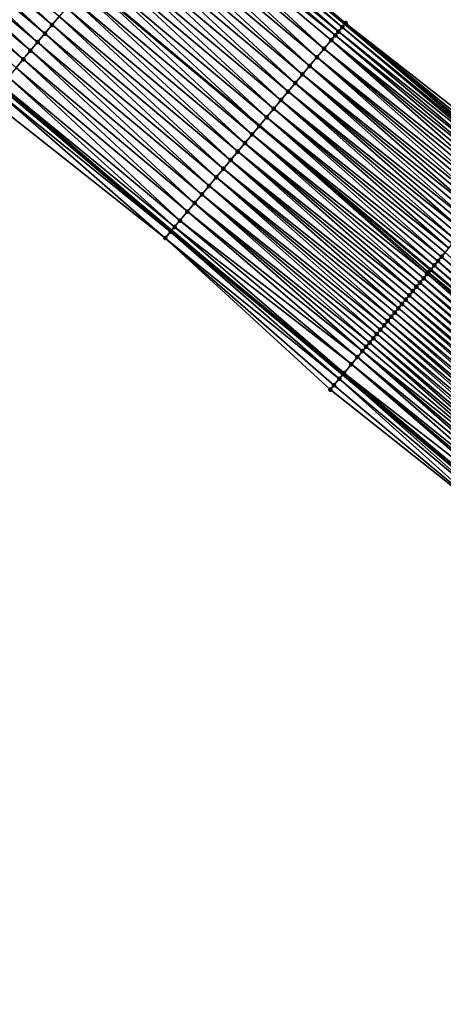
# Model space of a CAD drawing. Header units: feet. Extents: x 2007189 to 2022806, y 818621 to 837694.
# Tile 415 of 656: x 2017257 to 2017295, y 818621 to 818709. Entities that reach past the tile are written whole.
import ezdxf

# ---------------------------------------------------------------- set-up
doc = ezdxf.new("R2010")
doc.units = ezdxf.units.FT
doc.header["$MEASUREMENT"] = 0
for name, color, linetype, lineweight in [('EP_Travel Lane', 172, 'Continuous', 53), ('Road Shots', 141, 'Continuous', 100), ('Road X-Section', 40, 'Continuous', 13), ('STRIPING', 60, 'Continuous', 53)]:
    doc.layers.add(name, color=color, linetype=linetype, lineweight=lineweight)
doc.layers.add('I-77-MM17-21_SB-Surface-Border', color=7, linetype='Continuous')
doc.layers.add('I-77-MM17-21_SB-Surface-TIN', color=7, linetype='Continuous')

msp = doc.modelspace()

# ---------------------------------------------------------------- linework, layer by layer
at = {"layer": 'EP_Travel Lane'}
for points in [[(2017071.0103465, 818888.3726488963, 278.9807868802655), (2017086.348633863, 818875.5380185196, 279.1001611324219), (2017101.687014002, 818862.7033105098, 279.1695159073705), (2017117.025386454, 818849.868608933, 279.242949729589), (2017132.363798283, 818837.0338744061, 279.2951834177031), (2017147.702261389, 818824.1990969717, 279.319731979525), (2017163.040738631, 818811.3643077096, 279.3366750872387), (2017178.379234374, 818798.5295029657, 279.3436157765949), (2017193.717850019, 818785.6945978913, 279.2859228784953), (2017209.069217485, 818772.8489755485, 279.2740053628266), (2017224.407591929, 818760.014025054, 279.2363006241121), (2017239.746218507, 818747.178863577, 279.2727614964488), (2017255.08455113, 818734.3439480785, 279.222759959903), (2017270.422764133, 818721.509132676, 279.1375823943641), (2017285.76092519, 818708.6743607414, 279.0371348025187), (2017301.099112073, 818695.8395671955, 278.9442828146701), (2017316.437250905, 818683.0048138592, 278.8373000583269), (2017331.775361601, 818670.1700840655, 278.7220561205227), (2017347.113417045, 818657.3354005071, 278.5905601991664), (2017362.467347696, 818644.47066308, 278.4045546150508), (2017368.32299968, 818639.537190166, 278.3972724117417)], [(2017070.938029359, 818857.1195621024, 278.6535262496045), (2017086.277400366, 818844.286020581, 278.7181300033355), (2017101.61676804, 818831.4524818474, 278.7845818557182), (2017116.956138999, 818818.6189403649, 278.849228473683), (2017132.295548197, 818805.7853668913, 278.8932618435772), (2017147.635018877, 818792.9517419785, 278.904111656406), (2017162.974567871, 818780.1180515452, 278.872728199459), (2017178.314059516, 818767.2844090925, 278.8722429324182), (2017193.640782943, 818754.4558058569, 278.9156085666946), (2017208.965912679, 818741.6049340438, 278.8966614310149), (2017224.290997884, 818728.7540995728, 278.8645873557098), (2017239.616065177, 818715.9032801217, 278.8272637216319), (2017254.94092502, 818703.0526346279, 278.728892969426), (2017270.265811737, 818690.2019665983, 278.6384281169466), (2017285.590665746, 818677.3513259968, 278.5383362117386), (2017300.915501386, 818664.5007007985, 278.4328399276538), (2017316.240269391, 818651.6501323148, 278.3074304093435), (2017331.564989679, 818638.7996038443, 278.1679843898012), (2017346.873128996, 818625.9656354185, 278.0020297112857), (2017352.742518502, 818621.0491638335, 277.9247102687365)]]:
    msp.add_polyline3d(points, dxfattribs=at)
at = {"layer": 'I-77-MM17-21_SB-Surface-Border', "color": 3, "linetype": 'Continuous', "lineweight": -3}
for points in [[(2017270.505686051, 818721.608010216, 279.1364210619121), (2017285.829397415, 818708.7560061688, 279.036472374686), (2017301.593187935, 818696.4286782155, 278.9422382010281)], [(2017300.13039931, 818663.5650277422, 278.3719138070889), (2017284.451523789, 818675.993592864, 278.4674069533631), (2017269.7083127, 818689.5374826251, 278.604562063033), (2017253.983434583, 818701.9114045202, 278.6701140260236)]]:
    msp.add_polyline3d(points, dxfattribs=at)
at = {"layer": 'I-77-MM17-21_SB-Surface-TIN', "color": 128, "linetype": 'Continuous', "lineweight": -3}
for points in [[(2017244.25669904, 818721.4354853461, 278.9604292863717), (2017259.580434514, 818708.583461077, 278.8675842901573), (2017244.899363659, 818722.2016329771, 278.977057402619)], [(2017244.899363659, 818722.2016329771, 278.977057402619), (2017259.580434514, 818708.583461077, 278.8675842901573), (2017260.223094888, 818709.3496122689, 278.8829622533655)], [(2017243.614033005, 818720.6693389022, 278.9433845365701), (2017258.937769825, 818707.8173135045, 278.850936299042), (2017244.25669904, 818721.4354853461, 278.9604292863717)], [(2017244.25669904, 818721.4354853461, 278.9604292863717), (2017258.937769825, 818707.8173135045, 278.850936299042), (2017259.580434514, 818708.583461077, 278.8675842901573)], [(2017269.657545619, 818720.596772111, 279.1339067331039), (2017285.186787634, 818707.9898125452, 279.0359846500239), (2017269.86308446, 818720.8418097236, 279.1383433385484)], [(2017269.86308446, 818720.8418097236, 279.1383433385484), (2017285.186787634, 818707.9898125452, 279.0359846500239), (2017270.161069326, 818721.1970832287, 279.1412474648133)], [(2017270.161069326, 818721.1970832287, 279.1412474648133), (2017285.529571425, 818708.3984973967, 279.0393730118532), (2017270.422764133, 818721.509132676, 279.1375823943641)], [(2017270.161069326, 818721.1970832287, 279.1412474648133), (2017285.186787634, 818707.9898125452, 279.0359846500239), (2017285.529571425, 818708.3984973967, 279.0393730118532)], [(2017270.505686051, 818721.608010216, 279.1364210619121), (2017270.422764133, 818721.509132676, 279.1375823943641), (2017285.76092519, 818708.6743607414, 279.0371348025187)], [(2017285.529571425, 818708.3984973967, 279.0393730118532), (2017285.76092519, 818708.6743607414, 279.0371348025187), (2017270.422764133, 818721.509132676, 279.1375823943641)], [(2017270.505686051, 818721.608010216, 279.1364210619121), (2017285.76092519, 818708.6743607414, 279.0371348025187), (2017285.829397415, 818708.7560061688, 279.036472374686)], [(2017242.971372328, 818719.9031879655, 278.927916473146), (2017258.295098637, 818707.0511713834, 278.8323753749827), (2017243.614033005, 818720.6693389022, 278.9433845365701)], [(2017243.614033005, 818720.6693389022, 278.9433845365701), (2017258.295098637, 818707.0511713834, 278.8323753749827), (2017258.937769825, 818707.8173135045, 278.850936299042)], [(2017268.577741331, 818719.3095261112, 279.1010004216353), (2017283.901448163, 818706.4575258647, 278.9997191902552), (2017269.220417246, 818720.0756642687, 279.1209522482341)], [(2017269.220417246, 818720.0756642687, 279.1209522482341), (2017284.908352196, 818707.6578685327, 279.0301385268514), (2017269.657545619, 818720.596772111, 279.1339067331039)], [(2017269.220417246, 818720.0756642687, 279.1209522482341), (2017284.544125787, 818707.223662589, 279.0201734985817), (2017284.908352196, 818707.6578685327, 279.0301385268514)], [(2017269.220417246, 818720.0756642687, 279.1209522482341), (2017283.901448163, 818706.4575258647, 278.9997191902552), (2017284.544125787, 818707.223662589, 279.0201734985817)], [(2017269.657545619, 818720.596772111, 279.1339067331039), (2017284.908352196, 818707.6578685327, 279.0301385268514), (2017285.186787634, 818707.9898125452, 279.0359846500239)], [(2017241.686043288, 818718.3708925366, 278.8947187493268), (2017257.009764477, 818705.518880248, 278.7976723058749), (2017242.328709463, 818719.1370388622, 278.9118049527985)], [(2017242.328709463, 818719.1370388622, 278.9118049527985), (2017257.652431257, 818706.2850260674, 278.8149355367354), (2017242.971372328, 818719.9031879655, 278.927916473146)], [(2017242.328709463, 818719.1370388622, 278.9118049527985), (2017257.009764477, 818705.518880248, 278.7976723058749), (2017257.652431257, 818706.2850260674, 278.8149355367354)], [(2017242.971372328, 818719.9031879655, 278.927916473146), (2017257.652431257, 818706.2850260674, 278.8149355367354), (2017258.295098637, 818707.0511713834, 278.8323753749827)], [(2017267.935068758, 818718.5433851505, 279.082032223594), (2017283.258770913, 818705.691388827, 278.9793747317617), (2017268.577741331, 818719.3095261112, 279.1010004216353)], [(2017268.577741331, 818719.3095261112, 279.1010004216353), (2017283.258770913, 818705.691388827, 278.9793747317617), (2017283.901448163, 818706.4575258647, 278.9997191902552)], [(2017241.686043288, 818718.3708925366, 278.8947187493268), (2017256.367095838, 818704.7527359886, 278.779861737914), (2017257.009764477, 818705.518880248, 278.7976723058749)], [(2017267.292401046, 818717.7772401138, 279.0644944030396), (2017282.616096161, 818704.9252496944, 278.9597655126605), (2017267.935068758, 818718.5433851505, 279.082032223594)], [(2017267.935068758, 818718.5433851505, 279.082032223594), (2017282.616096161, 818704.9252496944, 278.9597655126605), (2017283.258770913, 818705.691388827, 278.9793747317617)], [(2017266.649736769, 818717.0110921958, 279.0479676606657), (2017281.973423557, 818704.1591087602, 278.9407884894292), (2017267.292401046, 818717.7772401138, 279.0644944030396)], [(2017267.292401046, 818717.7772401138, 279.0644944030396), (2017281.973423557, 818704.1591087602, 278.9407884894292), (2017282.616096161, 818704.9252496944, 278.9597655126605)], [(2017266.007070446, 818716.2449459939, 279.030838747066), (2017281.330757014, 818703.3929627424, 278.9235953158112), (2017266.649736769, 818717.0110921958, 279.0479676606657)], [(2017266.649736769, 818717.0110921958, 279.0479676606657), (2017281.330757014, 818703.3929627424, 278.9235953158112), (2017281.973423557, 818704.1591087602, 278.9407884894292)], [(2017265.364402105, 818715.4788014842, 279.0131159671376), (2017280.688093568, 818702.6268141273, 278.9073135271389), (2017266.007070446, 818716.2449459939, 279.030838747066)], [(2017266.007070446, 818716.2449459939, 279.030838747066), (2017280.688093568, 818702.6268141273, 278.9073135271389), (2017281.330757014, 818703.3929627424, 278.9235953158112)], [(2017264.079068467, 818713.9465099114, 278.9785663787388), (2017279.402765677, 818701.0945177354, 278.8744559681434), (2017264.721737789, 818714.7126535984, 278.9965778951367)], [(2017264.721737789, 818714.7126535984, 278.9965778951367), (2017280.045431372, 818701.8606644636, 278.8913997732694), (2017265.364402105, 818715.4788014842, 279.0131159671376)], [(2017264.721737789, 818714.7126535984, 278.9965778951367), (2017279.402765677, 818701.0945177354, 278.8744559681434), (2017280.045431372, 818701.8606644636, 278.8913997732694)], [(2017265.364402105, 818715.4788014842, 279.0131159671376), (2017280.045431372, 818701.8606644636, 278.8913997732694), (2017280.688093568, 818702.6268141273, 278.9073135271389)], [(2017263.436391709, 818713.1803724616, 278.958366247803), (2017278.760090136, 818700.3283792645, 278.8546145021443), (2017264.079068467, 818713.9465099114, 278.9785663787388)], [(2017264.079068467, 818713.9465099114, 278.9785663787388), (2017278.760090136, 818700.3283792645, 278.8546145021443), (2017279.402765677, 818701.0945177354, 278.8744559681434)], [(2017263.436391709, 818713.1803724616, 278.958366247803), (2017262.793720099, 818712.4142304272, 278.9397199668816), (2017278.117412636, 818699.5622421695, 278.8342352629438)], [(2017263.436391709, 818713.1803724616, 278.958366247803), (2017278.117412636, 818699.5622421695, 278.8342352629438), (2017278.760090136, 818700.3283792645, 278.8546145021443)], [(2017262.151063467, 818711.6480763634, 278.9254047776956), (2017277.474757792, 818698.7960866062, 278.8204466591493), (2017262.793720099, 818712.4142304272, 278.9397199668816)], [(2017277.474757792, 818698.7960866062, 278.8204466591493), (2017278.117412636, 818699.5622421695, 278.8342352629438), (2017262.793720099, 818712.4142304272, 278.9397199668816)], [(2017261.508414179, 818710.8819158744, 278.9132892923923), (2017276.832109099, 818698.029925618, 278.8085067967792), (2017262.151063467, 818711.6480763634, 278.9254047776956)], [(2017262.151063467, 818711.6480763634, 278.9254047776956), (2017276.832109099, 818698.029925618, 278.8085067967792), (2017277.474757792, 818698.7960866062, 278.8204466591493)], [(2017260.865758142, 818710.1157610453, 278.8991877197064), (2017276.189449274, 818697.2637739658, 278.793290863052), (2017261.508414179, 818710.8819158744, 278.9132892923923)], [(2017261.508414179, 818710.8819158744, 278.9132892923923), (2017276.189449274, 818697.2637739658, 278.793290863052), (2017276.832109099, 818698.029925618, 278.8085067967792)], [(2017260.223094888, 818709.3496122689, 278.8829622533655), (2017275.546787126, 818696.4976242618, 278.777391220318), (2017260.865758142, 818710.1157610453, 278.8991877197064)], [(2017260.865758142, 818710.1157610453, 278.8991877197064), (2017275.546787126, 818696.4976242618, 278.777391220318), (2017276.189449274, 818697.2637739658, 278.793290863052)], [(2017258.937769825, 818707.8173135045, 278.850936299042), (2017274.261459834, 818694.9653273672, 278.7447099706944), (2017259.580434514, 818708.583461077, 278.8675842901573)], [(2017259.580434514, 818708.583461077, 278.8675842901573), (2017274.904124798, 818695.7314747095, 278.7614383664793), (2017260.223094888, 818709.3496122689, 278.8829622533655)], [(2017259.580434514, 818708.583461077, 278.8675842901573), (2017274.261459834, 818694.9653273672, 278.7447099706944), (2017274.904124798, 818695.7314747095, 278.7614383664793)], [(2017260.223094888, 818709.3496122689, 278.8829622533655), (2017274.904124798, 818695.7314747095, 278.7614383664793), (2017275.546787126, 818696.4976242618, 278.777391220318)], [(2017285.529571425, 818708.3984973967, 279.0393730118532), (2017300.99921393, 818695.7204643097, 278.9431604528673), (2017285.76092519, 818708.6743607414, 279.0371348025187)], [(2017285.829397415, 818708.7560061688, 279.036472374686), (2017285.76092519, 818708.6743607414, 279.0371348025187), (2017301.099112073, 818695.8395671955, 278.9442828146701)], [(2017300.99921393, 818695.7204643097, 278.9431604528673), (2017301.099112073, 818695.8395671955, 278.9442828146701), (2017285.76092519, 818708.6743607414, 279.0371348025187)], [(2017285.829397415, 818708.7560061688, 279.036472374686), (2017301.099112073, 818695.8395671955, 278.9442828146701), (2017301.300226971, 818696.0793450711, 278.9465423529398)], [(2017285.829397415, 818708.7560061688, 279.036472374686), (2017301.300226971, 818696.0793450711, 278.9465423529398), (2017301.593187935, 818696.4286782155, 278.9422382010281)], [(2017258.295098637, 818707.0511713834, 278.8323753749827), (2017273.618793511, 818694.1991811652, 278.7275814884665), (2017258.937769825, 818707.8173135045, 278.850936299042)], [(2017258.937769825, 818707.8173135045, 278.850936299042), (2017273.618793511, 818694.1991811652, 278.7275814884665), (2017274.261459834, 818694.9653273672, 278.7447099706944)], [(2017284.544125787, 818707.223662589, 279.0201734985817), (2017300.189165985, 818694.7547352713, 278.9275179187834), (2017284.908352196, 818707.6578685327, 279.0301385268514)], [(2017284.908352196, 818707.6578685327, 279.0301385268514), (2017300.510499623, 818695.1378079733, 278.9362221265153), (2017285.186787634, 818707.9898125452, 279.0359846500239)], [(2017284.908352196, 818707.6578685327, 279.0301385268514), (2017300.189165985, 818694.7547352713, 278.9275179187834), (2017300.510499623, 818695.1378079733, 278.9362221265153)], [(2017285.186787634, 818707.9898125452, 279.0359846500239), (2017300.831823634, 818695.5208887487, 278.9420931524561), (2017285.529571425, 818708.3984973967, 279.0393730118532)], [(2017285.186787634, 818707.9898125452, 279.0359846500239), (2017300.510499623, 818695.1378079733, 278.9362221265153), (2017300.831823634, 818695.5208887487, 278.9420931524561)], [(2017285.529571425, 818708.3984973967, 279.0393730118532), (2017300.831823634, 818695.5208887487, 278.9420931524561), (2017300.99921393, 818695.7204643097, 278.9431604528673)], [(2017257.652431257, 818706.2850260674, 278.8149355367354), (2017272.97612748, 818693.4330347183, 278.7105388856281), (2017258.295098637, 818707.0511713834, 278.8323753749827)], [(2017258.295098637, 818707.0511713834, 278.8323753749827), (2017272.97612748, 818693.4330347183, 278.7105388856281), (2017273.618793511, 818694.1991811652, 278.7275814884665)], [(2017283.901448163, 818706.4575258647, 278.9997191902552), (2017299.546486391, 818693.9886001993, 278.9064840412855), (2017284.544125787, 818707.223662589, 279.0201734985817)], [(2017284.544125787, 818707.223662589, 279.0201734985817), (2017299.867827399, 818694.3716667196, 278.9173574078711), (2017300.189165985, 818694.7547352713, 278.9275179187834)], [(2017284.544125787, 818707.223662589, 279.0201734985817), (2017299.546486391, 818693.9886001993, 278.9064840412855), (2017299.867827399, 818694.3716667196, 278.9173574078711)], [(2017257.009764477, 818705.518880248, 278.7976723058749), (2017272.333464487, 818692.6668857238, 278.6943902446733), (2017257.652431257, 818706.2850260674, 278.8149355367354)], [(2017257.652431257, 818706.2850260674, 278.8149355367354), (2017272.333464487, 818692.6668857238, 278.6943902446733), (2017272.97612748, 818693.4330347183, 278.7105388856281)], [(2017283.258770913, 818705.691388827, 278.9793747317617), (2017298.903802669, 818693.2224685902, 278.8842350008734), (2017283.901448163, 818706.4575258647, 278.9997191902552)], [(2017283.901448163, 818706.4575258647, 278.9997191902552), (2017299.225144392, 818693.6055345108, 278.8953187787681), (2017299.546486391, 818693.9886001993, 278.9064840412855)], [(2017283.901448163, 818706.4575258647, 278.9997191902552), (2017298.903802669, 818693.2224685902, 278.8842350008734), (2017299.225144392, 818693.6055345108, 278.8953187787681)], [(2017256.367095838, 818704.7527359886, 278.779861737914), (2017271.690798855, 818691.9007389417, 278.6774652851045), (2017257.009764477, 818705.518880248, 278.7976723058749)], [(2017257.009764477, 818705.518880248, 278.7976723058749), (2017271.690798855, 818691.9007389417, 278.6774652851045), (2017272.333464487, 818692.6668857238, 278.6943902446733)], [(2017282.616096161, 818704.9252496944, 278.9597655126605), (2017298.261123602, 818692.4563330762, 278.8633561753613), (2017283.258770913, 818705.691388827, 278.9793747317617)], [(2017283.258770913, 818705.691388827, 278.9793747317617), (2017298.582462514, 818692.8394013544, 278.8736126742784), (2017298.903802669, 818693.2224685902, 278.8842350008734)], [(2017283.258770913, 818705.691388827, 278.9793747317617), (2017298.261123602, 818692.4563330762, 278.8633561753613), (2017298.582462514, 818692.8394013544, 278.8736126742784)], [(2017255.663069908, 818703.9134884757, 278.7541799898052), (2017271.019866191, 818691.100942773, 278.6527177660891), (2017256.367095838, 818704.7527359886, 278.779861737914)], [(2017256.367095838, 818704.7527359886, 278.779861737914), (2017271.019866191, 818691.100942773, 278.6527177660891), (2017271.690798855, 818691.9007389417, 278.6774652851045)], [(2017281.330757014, 818703.3929627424, 278.9235953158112), (2017296.97578147, 818690.9240486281, 278.8263078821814), (2017281.973423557, 818704.1591087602, 278.9407884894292)], [(2017281.973423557, 818704.1591087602, 278.9407884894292), (2017297.618449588, 818691.6901933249, 278.8439643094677), (2017282.616096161, 818704.9252496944, 278.9597655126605)], [(2017281.973423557, 818704.1591087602, 278.9407884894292), (2017297.297114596, 818691.307121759, 278.8348614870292), (2017297.618449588, 818691.6901933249, 278.8439643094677)], [(2017281.973423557, 818704.1591087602, 278.9407884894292), (2017296.97578147, 818690.9240486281, 278.8263078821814), (2017297.297114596, 818691.307121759, 278.8348614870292)], [(2017282.616096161, 818704.9252496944, 278.9597655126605), (2017297.939785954, 818692.073263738, 278.85347168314), (2017298.261123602, 818692.4563330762, 278.8633561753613)], [(2017282.616096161, 818704.9252496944, 278.9597655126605), (2017297.618449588, 818691.6901933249, 278.8439643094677), (2017297.939785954, 818692.073263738, 278.85347168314)], [(2017255.054145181, 818703.1875833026, 278.735569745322), (2017270.540561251, 818690.5294824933, 278.6491015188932), (2017255.663069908, 818703.9134884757, 278.7541799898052)], [(2017255.663069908, 818703.9134884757, 278.7541799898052), (2017270.540561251, 818690.5294824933, 278.6491015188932), (2017271.019866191, 818691.100942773, 278.6527177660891)], [(2017280.688093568, 818702.6268141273, 278.9073135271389), (2017296.333119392, 818690.1578988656, 278.8104290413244), (2017281.330757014, 818703.3929627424, 278.9235953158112)], [(2017281.330757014, 818703.3929627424, 278.9235953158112), (2017296.65444991, 818690.5409741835, 278.8182152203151), (2017296.97578147, 818690.9240486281, 278.8263078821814)], [(2017281.330757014, 818703.3929627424, 278.9235953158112), (2017296.333119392, 818690.1578988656, 278.8104290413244), (2017296.65444991, 818690.5409741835, 278.8182152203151)], [(2017253.983434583, 818701.9114045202, 278.6701140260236), (2017269.7083127, 818689.5374826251, 278.604562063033), (2017254.612333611, 818702.6609819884, 278.7095154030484)], [(2017254.612333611, 818702.6609819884, 278.7095154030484), (2017270.175508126, 818690.094319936, 278.6349200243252), (2017254.94092502, 818703.0526346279, 278.728892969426)], [(2017254.612333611, 818702.6609819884, 278.7095154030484), (2017269.7083127, 818689.5374826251, 278.604562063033), (2017270.175508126, 818690.094319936, 278.6349200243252)], [(2017255.054145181, 818703.1875833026, 278.735569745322), (2017254.94092502, 818703.0526346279, 278.728892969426), (2017270.265811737, 818690.2019665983, 278.6384281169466)], [(2017270.175508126, 818690.094319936, 278.6349200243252), (2017270.265811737, 818690.2019665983, 278.6384281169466), (2017254.94092502, 818703.0526346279, 278.728892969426)], [(2017255.054145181, 818703.1875833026, 278.735569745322), (2017270.265811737, 818690.2019665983, 278.6384281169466), (2017270.540561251, 818690.5294824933, 278.6491015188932)], [(2017280.045431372, 818701.8606644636, 278.8913997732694), (2017295.690458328, 818689.3917482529, 278.794848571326), (2017280.688093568, 818702.6268141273, 278.9073135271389)], [(2017280.688093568, 818702.6268141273, 278.9073135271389), (2017296.011788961, 818689.7748234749, 278.8026684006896), (2017296.333119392, 818690.1578988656, 278.8104290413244)], [(2017280.688093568, 818702.6268141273, 278.9073135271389), (2017295.690458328, 818689.3917482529, 278.794848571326), (2017296.011788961, 818689.7748234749, 278.8026684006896)], [(2017279.402765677, 818701.0945177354, 278.8744559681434), (2017295.047792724, 818688.6256014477, 278.7779320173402), (2017280.045431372, 818701.8606644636, 278.8913997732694)], [(2017280.045431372, 818701.8606644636, 278.8913997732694), (2017295.369126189, 818689.0086742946, 278.7865853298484), (2017295.690458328, 818689.3917482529, 278.794848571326)], [(2017280.045431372, 818701.8606644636, 278.8913997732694), (2017295.047792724, 818688.6256014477, 278.7779320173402), (2017295.369126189, 818689.0086742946, 278.7865853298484)], [(2017278.760090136, 818700.3283792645, 278.8546145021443), (2017294.405123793, 818687.859457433, 278.7600361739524), (2017279.402765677, 818701.0945177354, 278.8744559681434)], [(2017279.402765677, 818701.0945177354, 278.8744559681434), (2017294.726458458, 818688.2425292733, 278.7690427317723), (2017295.047792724, 818688.6256014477, 278.7779320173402)], [(2017279.402765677, 818701.0945177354, 278.8744559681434), (2017294.405123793, 818687.859457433, 278.7600361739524), (2017294.726458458, 818688.2425292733, 278.7690427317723)], [(2017278.760090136, 818700.3283792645, 278.8546145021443), (2017278.117412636, 818699.5622421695, 278.8342352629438), (2017293.762453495, 818687.0933145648, 278.7417381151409)], [(2017278.760090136, 818700.3283792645, 278.8546145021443), (2017294.083788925, 818687.4763857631, 278.7509698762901), (2017294.405123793, 818687.859457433, 278.7600361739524)], [(2017278.760090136, 818700.3283792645, 278.8546145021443), (2017293.762453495, 818687.0933145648, 278.7417381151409), (2017294.083788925, 818687.4763857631, 278.7509698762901)], [(2017276.832109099, 818698.029925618, 278.8085067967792), (2017292.477122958, 818685.5610203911, 278.708102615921), (2017277.474757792, 818698.7960866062, 278.8204466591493)], [(2017277.474757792, 818698.7960866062, 278.8204466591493), (2017293.119785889, 818686.3271694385, 278.7242323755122), (2017278.117412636, 818699.5622421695, 278.8342352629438)], [(2017277.474757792, 818698.7960866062, 278.8204466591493), (2017292.798454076, 818685.9440952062, 278.7160652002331), (2017293.119785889, 818686.3271694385, 278.7242323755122)], [(2017277.474757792, 818698.7960866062, 278.8204466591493), (2017292.477122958, 818685.5610203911, 278.708102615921), (2017292.798454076, 818685.9440952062, 278.7160652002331)], [(2017293.762453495, 818687.0933145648, 278.7417381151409), (2017278.117412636, 818699.5622421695, 278.8342352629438), (2017293.441118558, 818686.7102426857, 278.7326902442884)], [(2017293.228918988, 818686.4572716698, 278.7270478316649), (2017293.441118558, 818686.7102426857, 278.7326902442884), (2017278.117412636, 818699.5622421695, 278.8342352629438)], [(2017293.119785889, 818686.3271694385, 278.7242323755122), (2017293.228918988, 818686.4572716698, 278.7270478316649), (2017278.117412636, 818699.5622421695, 278.8342352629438)], [(2017276.189449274, 818697.2637739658, 278.793290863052), (2017291.834462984, 818684.7948688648, 278.69284274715), (2017276.832109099, 818698.029925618, 278.8085067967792)], [(2017276.832109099, 818698.029925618, 278.8085067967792), (2017292.155792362, 818685.1779451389, 278.7002933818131), (2017292.477122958, 818685.5610203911, 278.708102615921)], [(2017276.832109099, 818698.029925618, 278.8085067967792), (2017291.834462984, 818684.7948688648, 278.69284274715), (2017292.155792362, 818685.1779451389, 278.7002933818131)], [(2017275.546787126, 818696.4976242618, 278.777391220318), (2017291.19180477, 818684.0287158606, 278.6781014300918), (2017276.189449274, 818697.2637739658, 278.793290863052)], [(2017276.189449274, 818697.2637739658, 278.793290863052), (2017291.513134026, 818684.4117922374, 278.6855160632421), (2017291.834462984, 818684.7948688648, 278.69284274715)], [(2017276.189449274, 818697.2637739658, 278.793290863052), (2017291.19180477, 818684.0287158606, 278.6781014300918), (2017291.513134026, 818684.4117922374, 278.6855160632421)], [(2017274.904124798, 818695.7314747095, 278.7614383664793), (2017290.549147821, 818683.2625617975, 278.6637317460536), (2017275.546787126, 818696.4976242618, 278.777391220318)], [(2017275.546787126, 818696.4976242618, 278.777391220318), (2017290.870476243, 818683.6456388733, 278.6709010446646), (2017291.19180477, 818684.0287158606, 278.6781014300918)], [(2017275.546787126, 818696.4976242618, 278.777391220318), (2017290.549147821, 818683.2625617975, 278.6637317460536), (2017290.870476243, 818683.6456388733, 278.6709010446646)], [(2017274.261459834, 818694.9653273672, 278.7447099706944), (2017289.906488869, 818682.4964094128, 278.6487730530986), (2017274.904124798, 818695.7314747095, 278.7614383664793)], [(2017274.904124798, 818695.7314747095, 278.7614383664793), (2017290.227818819, 818682.8794852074, 278.6563920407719), (2017290.549147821, 818683.2625617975, 278.6637317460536)], [(2017274.904124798, 818695.7314747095, 278.7614383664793), (2017289.906488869, 818682.4964094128, 278.6487730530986), (2017290.227818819, 818682.8794852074, 278.6563920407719)], [(2017273.618793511, 818694.1991811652, 278.7275814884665), (2017289.263825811, 818681.7302604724, 278.632605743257), (2017274.261459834, 818694.9653273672, 278.7447099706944)], [(2017274.261459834, 818694.9653273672, 278.7447099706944), (2017289.585157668, 818682.1133346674, 278.6407859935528), (2017289.906488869, 818682.4964094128, 278.6487730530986)], [(2017274.261459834, 818694.9653273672, 278.7447099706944), (2017289.263825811, 818681.7302604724, 278.632605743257), (2017289.585157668, 818682.1133346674, 278.6407859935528)], [(2017272.97612748, 818693.4330347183, 278.7105388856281), (2017288.621163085, 818680.9641112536, 278.6165361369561), (2017273.618793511, 818694.1991811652, 278.7275814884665)], [(2017273.618793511, 818694.1991811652, 278.7275814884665), (2017288.942494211, 818681.3471860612, 278.6245014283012), (2017289.263825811, 818681.7302604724, 278.632605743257)], [(2017273.618793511, 818694.1991811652, 278.7275814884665), (2017288.621163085, 818680.9641112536, 278.6165361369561), (2017288.942494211, 818681.3471860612, 278.6245014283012)], [(2017271.690798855, 818691.9007389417, 278.6774652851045), (2017287.335845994, 818679.4318058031, 278.5868578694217), (2017272.333464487, 818692.6668857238, 278.6943902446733)], [(2017272.333464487, 818692.6668857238, 278.6943902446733), (2017287.978503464, 818680.1979594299, 278.6013806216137), (2017272.97612748, 818693.4330347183, 278.7105388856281)], [(2017272.333464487, 818692.6668857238, 278.6943902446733), (2017287.657174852, 818679.814882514, 278.5941551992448), (2017287.978503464, 818680.1979594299, 278.6013806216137)], [(2017272.333464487, 818692.6668857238, 278.6943902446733), (2017287.335845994, 818679.4318058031, 278.5868578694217), (2017287.657174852, 818679.814882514, 278.5941551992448)], [(2017272.97612748, 818693.4330347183, 278.7105388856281), (2017288.299832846, 818680.5810357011, 278.6088323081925), (2017288.621163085, 818680.9641112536, 278.6165361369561)], [(2017272.97612748, 818693.4330347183, 278.7105388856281), (2017287.978503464, 818680.1979594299, 278.6013806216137), (2017288.299832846, 818680.5810357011, 278.6088323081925)], [(2017271.019866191, 818691.100942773, 278.6527177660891), (2017286.891025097, 818678.9015314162, 278.5731197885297), (2017271.690798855, 818691.9007389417, 278.6774652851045)], [(2017271.690798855, 818691.9007389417, 278.6774652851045), (2017286.891025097, 818678.9015314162, 278.5731197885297), (2017287.335845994, 818679.4318058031, 278.5868578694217)], [(2017270.540561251, 818690.5294824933, 278.6491015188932), (2017286.354513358, 818678.2619195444, 278.5612059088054), (2017271.019866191, 818691.100942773, 278.6527177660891)], [(2017271.019866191, 818691.100942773, 278.6527177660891), (2017286.354513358, 818678.2619195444, 278.5612059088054), (2017286.891025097, 818678.9015314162, 278.5731197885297)], [(2017269.7083127, 818689.5374826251, 278.604562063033), (2017285.260941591, 818676.9583954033, 278.5084325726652), (2017270.175508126, 818690.094319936, 278.6349200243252)], [(2017270.175508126, 818690.094319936, 278.6349200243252), (2017285.590665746, 818677.3513259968, 278.5383362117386), (2017270.265811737, 818690.2019665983, 278.6384281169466)], [(2017270.175508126, 818690.094319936, 278.6349200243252), (2017285.260941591, 818676.9583954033, 278.5084325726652), (2017285.590665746, 818677.3513259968, 278.5383362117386)], [(2017270.540561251, 818690.5294824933, 278.6491015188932), (2017270.265811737, 818690.2019665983, 278.6384281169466), (2017285.689664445, 818677.4693022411, 278.5473146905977)], [(2017285.689664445, 818677.4693022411, 278.5473146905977), (2017270.265811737, 818690.2019665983, 278.6384281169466), (2017285.590665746, 818677.3513259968, 278.5383362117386)], [(2017270.540561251, 818690.5294824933, 278.6491015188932), (2017285.689664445, 818677.4693022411, 278.5473146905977), (2017286.354513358, 818678.2619195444, 278.5612059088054)], [(2017269.7083127, 818689.5374826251, 278.604562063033), (2017284.779752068, 818676.384804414, 278.4879613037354), (2017285.260941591, 818676.9583954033, 278.5084325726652)], [(2017269.7083127, 818689.5374826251, 278.604562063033), (2017284.451523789, 818675.993592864, 278.4674069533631), (2017284.779752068, 818676.384804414, 278.4879613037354)], [(2017309.728810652, 818675.0074739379, 278.6528797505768), (2017294.726458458, 818688.2425292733, 278.7690427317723), (2017294.405123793, 818687.859457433, 278.7600361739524)], [(2017309.086141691, 818674.2413299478, 278.6349757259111), (2017294.083788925, 818687.4763857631, 278.7509698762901), (2017293.762453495, 818687.0933145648, 278.7417381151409)], [(2017309.407475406, 818674.624402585, 278.6437024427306), (2017294.405123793, 818687.859457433, 278.7600361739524), (2017294.083788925, 818687.4763857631, 278.7509698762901)], [(2017309.086141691, 818674.2413299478, 278.6349757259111), (2017309.407475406, 818674.624402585, 278.6437024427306), (2017294.083788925, 818687.4763857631, 278.7509698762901)], [(2017309.407475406, 818674.624402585, 278.6437024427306), (2017309.728810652, 818675.0074739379, 278.6528797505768), (2017294.405123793, 818687.859457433, 278.7600361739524)], [(2017293.228918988, 818686.4572716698, 278.7270478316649), (2017308.764809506, 818673.8582557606, 278.626737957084), (2017293.441118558, 818686.7102426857, 278.7326902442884)], [(2017308.828970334, 818673.9347450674, 278.6283290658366), (2017293.762453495, 818687.0933145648, 278.7417381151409), (2017293.441118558, 818686.7102426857, 278.7326902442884)], [(2017308.828970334, 818673.9347450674, 278.6283290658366), (2017293.441118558, 818686.7102426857, 278.7326902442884), (2017308.764809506, 818673.8582557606, 278.626737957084)], [(2017308.828970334, 818673.9347450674, 278.6283290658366), (2017309.086141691, 818674.2413299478, 278.6349757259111), (2017293.762453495, 818687.0933145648, 278.7417381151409)], [(2017307.800822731, 818672.709026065, 278.6047480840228), (2017292.798454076, 818685.9440952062, 278.7160652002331), (2017292.477122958, 818685.5610203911, 278.708102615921)], [(2017308.122150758, 818673.0921034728, 278.6118006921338), (2017293.119785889, 818686.3271694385, 278.7242323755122), (2017292.798454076, 818685.9440952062, 278.7160652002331)], [(2017307.800822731, 818672.709026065, 278.6047480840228), (2017308.122150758, 818673.0921034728, 278.6118006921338), (2017292.798454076, 818685.9440952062, 278.7160652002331)], [(2017308.443479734, 818673.4751800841, 278.6191328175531), (2017293.228918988, 818686.4572716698, 278.7270478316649), (2017293.119785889, 818686.3271694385, 278.7242323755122)], [(2017308.122150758, 818673.0921034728, 278.6118006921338), (2017308.443479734, 818673.4751800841, 278.6191328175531), (2017293.119785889, 818686.3271694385, 278.7242323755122)], [(2017308.443479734, 818673.4751800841, 278.6191328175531), (2017308.764809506, 818673.8582557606, 278.626737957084), (2017293.228918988, 818686.4572716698, 278.7270478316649)], [(2017306.836834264, 818671.5597975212, 278.5822990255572), (2017291.834462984, 818684.7948688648, 278.69284274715), (2017291.513134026, 818684.4117922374, 278.6855160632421)], [(2017307.15816471, 818671.9428728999, 278.5900636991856), (2017292.155792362, 818685.1779451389, 278.7002933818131), (2017291.834462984, 818684.7948688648, 278.69284274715)], [(2017306.836834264, 818671.5597975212, 278.5822990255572), (2017307.15816471, 818671.9428728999, 278.5900636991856), (2017291.834462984, 818684.7948688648, 278.69284274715)], [(2017307.479494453, 818672.3259488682, 278.5976214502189), (2017292.477122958, 818685.5610203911, 278.708102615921), (2017292.155792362, 818685.1779451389, 278.7002933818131)], [(2017307.15816471, 818671.9428728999, 278.5900636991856), (2017307.479494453, 818672.3259488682, 278.5976214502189), (2017292.155792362, 818685.1779451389, 278.7002933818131)], [(2017307.479494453, 818672.3259488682, 278.5976214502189), (2017307.800822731, 818672.709026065, 278.6047480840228), (2017292.477122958, 818685.5610203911, 278.708102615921)], [(2017306.19417382, 818670.7936463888, 278.5669013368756), (2017291.19180477, 818684.0287158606, 278.6781014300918), (2017290.870476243, 818683.6456388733, 278.6709010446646)], [(2017306.515504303, 818671.1767217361, 278.5746770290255), (2017291.513134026, 818684.4117922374, 278.6855160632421), (2017291.19180477, 818684.0287158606, 278.6781014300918)], [(2017306.19417382, 818670.7936463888, 278.5669013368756), (2017306.515504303, 818671.1767217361, 278.5746770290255), (2017291.19180477, 818684.0287158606, 278.6781014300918)], [(2017306.515504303, 818671.1767217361, 278.5746770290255), (2017306.836834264, 818671.5597975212, 278.5822990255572), (2017291.513134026, 818684.4117922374, 278.6855160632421)], [(2017305.551514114, 818670.0274946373, 278.5517209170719), (2017290.549147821, 818683.2625617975, 278.6637317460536), (2017290.227818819, 818682.8794852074, 278.6563920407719)], [(2017305.872843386, 818670.4105710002, 278.5591401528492), (2017290.870476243, 818683.6456388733, 278.6709010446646), (2017290.549147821, 818683.2625617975, 278.6637317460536)], [(2017305.551514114, 818670.0274946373, 278.5517209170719), (2017305.872843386, 818670.4105710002, 278.5591401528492), (2017290.549147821, 818683.2625617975, 278.6637317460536)], [(2017305.872843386, 818670.4105710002, 278.5591401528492), (2017306.19417382, 818670.7936463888, 278.5669013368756), (2017290.870476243, 818683.6456388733, 278.6709010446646)], [(2017304.587524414, 818668.8782671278, 278.5289088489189), (2017289.585157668, 818682.1133346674, 278.6407859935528), (2017289.263825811, 818681.7302604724, 278.632605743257)], [(2017304.908854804, 818669.261342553, 278.5366572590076), (2017289.906488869, 818682.4964094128, 278.6487730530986), (2017289.585157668, 818682.1133346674, 278.6407859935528)], [(2017304.587524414, 818668.8782671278, 278.5289088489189), (2017304.908854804, 818669.261342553, 278.5366572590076), (2017289.585157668, 818682.1133346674, 278.6407859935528)], [(2017305.230184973, 818669.6444181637, 278.5443404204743), (2017290.227818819, 818682.8794852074, 278.6563920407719), (2017289.906488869, 818682.4964094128, 278.6487730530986)], [(2017304.908854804, 818669.261342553, 278.5366572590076), (2017305.230184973, 818669.6444181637, 278.5443404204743), (2017289.906488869, 818682.4964094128, 278.6487730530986)], [(2017305.230184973, 818669.6444181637, 278.5443404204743), (2017305.551514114, 818670.0274946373, 278.5517209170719), (2017290.227818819, 818682.8794852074, 278.6563920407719)], [(2017303.944865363, 818668.112114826, 278.5139214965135), (2017288.942494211, 818681.3471860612, 278.6245014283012), (2017288.621163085, 818680.9641112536, 278.6165361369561)], [(2017304.266194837, 818668.49519102, 278.5214000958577), (2017289.263825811, 818681.7302604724, 278.632605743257), (2017288.942494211, 818681.3471860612, 278.6245014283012)], [(2017303.944865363, 818668.112114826, 278.5139214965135), (2017304.266194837, 818668.49519102, 278.5214000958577), (2017288.942494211, 818681.3471860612, 278.6245014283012)], [(2017304.266194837, 818668.49519102, 278.5214000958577), (2017304.587524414, 818668.8782671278, 278.5289088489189), (2017289.263825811, 818681.7302604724, 278.632605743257)], [(2017303.302208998, 818667.3459602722, 278.4997243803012), (2017288.299832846, 818680.5810357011, 278.6088323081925), (2017287.978503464, 818680.1979594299, 278.6013806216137)], [(2017303.623535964, 818667.72903857, 278.5064647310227), (2017288.621163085, 818680.9641112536, 278.6165361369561), (2017288.299832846, 818680.5810357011, 278.6088323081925)], [(2017303.302208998, 818667.3459602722, 278.4997243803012), (2017303.623535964, 818667.72903857, 278.5064647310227), (2017288.299832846, 818680.5810357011, 278.6088323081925)], [(2017303.623535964, 818667.72903857, 278.5064647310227), (2017303.944865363, 818668.112114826, 278.5139214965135), (2017288.621163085, 818680.9641112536, 278.6165361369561)], [(2017302.980883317, 818666.9628808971, 278.4933621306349), (2017287.657174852, 818679.814882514, 278.5941551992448), (2017287.335845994, 818679.4318058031, 278.5868578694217)], [(2017302.980883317, 818666.9628808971, 278.4933621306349), (2017287.978503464, 818680.1979594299, 278.6013806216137), (2017287.657174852, 818679.814882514, 278.5941551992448)], [(2017302.980883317, 818666.9628808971, 278.4933621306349), (2017303.302208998, 818667.3459602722, 278.4997243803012), (2017287.978503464, 818680.1979594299, 278.6013806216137)], [(2017286.354513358, 818678.2619195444, 278.5612059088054), (2017301.944047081, 818665.7267960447, 278.4706812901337), (2017286.891025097, 818678.9015314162, 278.5731197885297)], [(2017286.891025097, 818678.9015314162, 278.5731197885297), (2017302.361433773, 818666.2244548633, 278.4706812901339), (2017287.335845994, 818679.4318058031, 278.5868578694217)], [(2017286.891025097, 818678.9015314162, 278.5731197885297), (2017301.944047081, 818665.7267960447, 278.4706812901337), (2017302.361433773, 818666.2244548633, 278.4706812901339)], [(2017302.361433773, 818666.2244548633, 278.4706812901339), (2017302.597108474, 818666.5054163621, 278.4762372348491), (2017287.335845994, 818679.4318058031, 278.5868578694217)], [(2017302.597108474, 818666.5054163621, 278.4762372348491), (2017302.980883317, 818666.9628808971, 278.4933621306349), (2017287.335845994, 818679.4318058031, 278.5868578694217)], [(2017285.689664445, 818677.4693022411, 278.5473146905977), (2017301.491480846, 818665.1872550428, 278.4615352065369), (2017286.354513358, 818678.2619195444, 278.5612059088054)], [(2017286.354513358, 818678.2619195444, 278.5612059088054), (2017301.6630816, 818665.3918194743, 278.4671446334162), (2017301.944047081, 818665.7267960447, 278.4706812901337)], [(2017286.354513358, 818678.2619195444, 278.5612059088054), (2017301.491480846, 818665.1872550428, 278.4615352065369), (2017301.6630816, 818665.3918194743, 278.4671446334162)], [(2017284.779752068, 818676.384804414, 278.4879613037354), (2017300.13039931, 818663.5650277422, 278.3719138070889), (2017285.260941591, 818676.9583954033, 278.5084325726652)], [(2017285.260941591, 818676.9583954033, 278.5084325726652), (2017300.58633334, 818664.1084482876, 278.4007596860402), (2017285.590665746, 818677.3513259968, 278.5383362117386)], [(2017285.260941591, 818676.9583954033, 278.5084325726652), (2017300.13039931, 818663.5650277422, 278.3719138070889), (2017300.58633334, 818664.1084482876, 278.4007596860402)], [(2017285.689664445, 818677.4693022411, 278.5473146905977), (2017285.590665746, 818677.3513259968, 278.5383362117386), (2017300.915501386, 818664.5007007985, 278.4328399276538)], [(2017300.58633334, 818664.1084482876, 278.4007596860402), (2017300.915501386, 818664.5007007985, 278.4328399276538), (2017285.590665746, 818677.3513259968, 278.5383362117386)], [(2017285.689664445, 818677.4693022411, 278.5473146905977), (2017300.915501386, 818664.5007007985, 278.4328399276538), (2017301.026900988, 818664.6334499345, 278.4436967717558)], [(2017285.689664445, 818677.4693022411, 278.5473146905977), (2017301.026900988, 818664.6334499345, 278.4436967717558), (2017301.491480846, 818665.1872550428, 278.4615352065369)], [(2017284.451523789, 818675.993592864, 278.4674069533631), (2017300.13039931, 818663.5650277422, 278.3719138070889), (2017284.779752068, 818676.384804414, 278.4879613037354)]]:
    msp.add_3dface(points, dxfattribs=at)
at = {"layer": 'Road Shots', "lineweight": 100}
for p in [(2017259.580434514, 818708.583461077, 278.8675842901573), (2017285.829397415, 818708.7560061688, 279.036472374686), (2017258.937769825, 818707.8173135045, 278.850936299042), (2017284.908352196, 818707.6578685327, 279.0301385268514), (2017285.186787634, 818707.9898125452, 279.0359846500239), (2017285.529571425, 818708.3984973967, 279.0393730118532), (2017258.295098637, 818707.0511713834, 278.8323753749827), (2017284.544125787, 818707.223662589, 279.0201734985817), (2017257.652431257, 818706.2850260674, 278.8149355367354), (2017283.901448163, 818706.4575258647, 278.9997191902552), (2017257.009764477, 818705.518880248, 278.7976723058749), (2017283.258770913, 818705.691388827, 278.9793747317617), (2017281.973423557, 818704.1591087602, 278.9407884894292), (2017282.616096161, 818704.9252496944, 278.9597655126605), (2017281.330757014, 818703.3929627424, 278.9235953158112), (2017280.688093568, 818702.6268141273, 278.9073135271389), (2017280.045431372, 818701.8606644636, 278.8913997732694), (2017279.402765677, 818701.0945177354, 278.8744559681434), (2017278.760090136, 818700.3283792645, 278.8546145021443), (2017277.474757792, 818698.7960866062, 278.8204466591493), (2017278.117412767, 818699.562242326, 278.8342352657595), (2017276.832109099, 818698.029925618, 278.8085067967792), (2017276.189449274, 818697.2637739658, 278.793290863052), (2017275.546787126, 818696.4976242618, 278.777391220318), (2017274.904124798, 818695.7314747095, 278.7614383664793), (2017274.261459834, 818694.9653273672, 278.7447099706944), (2017273.618793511, 818694.1991811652, 278.7275814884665), (2017272.333464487, 818692.6668857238, 278.6943902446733), (2017272.97612748, 818693.4330347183, 278.7105388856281), (2017271.690798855, 818691.9007389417, 278.6774652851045), (2017271.019866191, 818691.100942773, 278.6527177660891), (2017270.175508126, 818690.094319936, 278.6349200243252), (2017270.540561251, 818690.5294824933, 278.6491015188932), (2017269.7083127, 818689.5374826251, 278.604562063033), (2017294.083788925, 818687.4763857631, 278.7509698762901), (2017294.405123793, 818687.859457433, 278.7600361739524), (2017293.441118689, 818686.7102428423, 278.73269024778), (2017293.762453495, 818687.0933145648, 278.7417381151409), (2017292.798454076, 818685.9440952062, 278.7160652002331), (2017293.119785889, 818686.3271694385, 278.7242323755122), (2017293.228918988, 818686.4572716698, 278.7270478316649), (2017291.834462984, 818684.7948688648, 278.69284274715), (2017292.155792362, 818685.1779451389, 278.7002933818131), (2017292.477122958, 818685.5610203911, 278.708102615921), (2017291.19180477, 818684.0287158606, 278.6781014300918), (2017291.513134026, 818684.4117922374, 278.6855160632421), (2017290.549147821, 818683.2625617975, 278.6637317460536), (2017290.870476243, 818683.6456388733, 278.6709010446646), (2017289.585157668, 818682.1133346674, 278.6407859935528), (2017289.906488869, 818682.4964094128, 278.6487730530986), (2017290.227818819, 818682.8794852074, 278.6563920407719), (2017288.942494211, 818681.3471860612, 278.6245014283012), (2017289.263825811, 818681.7302604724, 278.632605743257), (2017288.299832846, 818680.5810357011, 278.6088323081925), (2017288.621163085, 818680.9641112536, 278.6165361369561), (2017287.657174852, 818679.814882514, 278.5941551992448), (2017287.978503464, 818680.1979594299, 278.6013806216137), (2017286.891025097, 818678.9015314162, 278.5731197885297), (2017287.335845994, 818679.4318058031, 278.5868578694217), (2017286.354513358, 818678.2619195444, 278.5612059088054), (2017285.260941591, 818676.9583954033, 278.5084325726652), (2017285.689664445, 818677.4693022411, 278.5473146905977), (2017284.451523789, 818675.993592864, 278.4674069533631), (2017284.779752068, 818676.384804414, 278.4879613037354)]:
    msp.add_point(p, dxfattribs=at)
at = {"layer": 'Road X-Section', "extrusion": (-0.766187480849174, 0.642601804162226, 0.004434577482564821), "elevation": -1019494.186676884, "flags": 128}
msp.add_lwpolyline([(-1923589.118516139, 4799.743272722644), (-1923590.096974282, 4799.782674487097), (-1923590.784365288, 4799.808729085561), (-1923591.731850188, 4799.827339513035), (-1923592.82729023, 4799.85302151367), (-1923593.82729023, 4799.870832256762), (-1923594.82729023, 4799.888095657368), (-1923595.82729023, 4799.905535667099), (-1923596.82729023, 4799.924096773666), (-1923597.82729023, 4799.940744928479), (-1923598.82729023, 4799.956123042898), (-1923599.82729023, 4799.972348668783), (-1923600.82729023, 4799.986450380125), (-1923601.82729023, 4799.99856598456), (-1923602.82729023, 4800.012881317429), (-1923603.82729023, 4800.031527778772), (-1923604.82729023, 4800.051728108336), (-1923605.82729023, 4800.069739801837), (-1923606.82729023, 4800.086278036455), (-1923607.82729023, 4800.104000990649), (-1923608.82729023, 4800.121130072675), (-1923609.82729023, 4800.137656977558), (-1923610.82729023, 4800.155194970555), (-1923611.82729023, 4800.174163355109), (-1923612.82729023, 4800.194115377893), (-1923613.507462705, 4800.207069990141), (-1923613.82729023, 4800.211506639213), (-1923614.290986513, 4800.214410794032), (-1923614.82729023, 4800.209584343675)], dxfattribs=at)
at = {"layer": 'Road X-Section', "extrusion": (-0.7661874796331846, 0.6426018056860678, 0.004434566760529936), "elevation": -1019514.18297932, "flags": 128}
msp.add_lwpolyline([(-1923589.744600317, 4799.755464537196), (-1923590.471469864, 4799.785822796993), (-1923591.03947535, 4799.800004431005), (-1923591.785330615, 4799.803620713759), (-1923592.829277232, 4799.828368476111), (-1923593.829277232, 4799.8452936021), (-1923594.829277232, 4799.861442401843), (-1923595.829277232, 4799.878485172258), (-1923596.829277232, 4799.895613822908), (-1923597.829277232, 4799.91234238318), (-1923598.829277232, 4799.92829539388), (-1923599.829277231, 4799.944195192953), (-1923600.829277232, 4799.959411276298), (-1923601.829277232, 4799.971351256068), (-1923602.829277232, 4799.985139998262), (-1923603.829277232, 4800.00551943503), (-1923604.829277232, 4800.025361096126), (-1923605.829277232, 4800.042305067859), (-1923606.829277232, 4800.058218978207), (-1923607.829277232, 4800.074500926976), (-1923608.829277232, 4800.091694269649), (-1923609.829277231, 4800.11067147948), (-1923610.829277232, 4800.130280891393), (-1923611.829277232, 4800.150625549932), (-1923612.829277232, 4800.171080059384), (-1923613.39601851, 4800.181045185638), (-1923613.829277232, 4800.186891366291), (-1923614.362685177, 4800.190279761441), (-1923614.829277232, 4800.187379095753)], dxfattribs=at)
at = {"layer": 'Road X-Section', "extrusion": (-0.7661874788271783, 0.6426018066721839, 0.004434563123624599), "elevation": -1019534.180547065, "flags": 128}
msp.add_lwpolyline([(-1923615.515378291, 4800.178117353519), (-1923615.059461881, 4800.182421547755), (-1923614.591055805, 4800.179039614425), (-1923614.330575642, 4800.177972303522), (-1923613.830575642, 4800.172101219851), (-1923613.330575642, 4800.163396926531), (-1923612.830575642, 4800.153236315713), (-1923612.330575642, 4800.142362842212), (-1923611.830575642, 4800.131197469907), (-1923611.330575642, 4800.12011358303), (-1923610.830575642, 4800.109491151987), (-1923610.330575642, 4800.099234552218), (-1923609.830575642, 4800.089349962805), (-1923609.330575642, 4800.079842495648), (-1923608.830575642, 4800.070739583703), (-1923608.330575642, 4800.06218589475), (-1923607.830575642, 4800.054093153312), (-1923607.330575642, 4800.04630689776), (-1923606.830575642, 4800.038546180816), (-1923606.330575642, 4800.030726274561), (-1923605.830575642, 4800.022462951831), (-1923605.330575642, 4800.013809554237), (-1923604.830575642, 4800.004920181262), (-1923604.330575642, 4799.995913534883), (-1923603.830575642, 4799.986847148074), (-1923603.330575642, 4799.977615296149), (-1923602.830575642, 4799.968567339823), (-1923602.500389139, 4799.962924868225), (-1923602.330575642, 4799.960109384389), (-1923601.830575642, 4799.951942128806), (-1923601.330575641, 4799.943979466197), (-1923600.830575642, 4799.936170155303), (-1923600.330575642, 4799.92871944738), (-1923599.830575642, 4799.921392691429), (-1923599.330575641, 4799.913977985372), (-1923598.830575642, 4799.906777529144), (-1923598.330575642, 4799.899608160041), (-1923597.830575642, 4799.892268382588), (-1923597.330575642, 4799.884649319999), (-1923596.830575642, 4799.876662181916), (-1923596.330575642, 4799.868481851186), (-1923595.830575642, 4799.860377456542), (-1923595.330575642, 4799.852412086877), (-1923594.830575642, 4799.844708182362), (-1923594.330575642, 4799.837256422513), (-1923593.830575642, 4799.830030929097), (-1923593.330575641, 4799.822733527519), (-1923592.638436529, 4799.808995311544), (-1923591.8036023, 4799.797081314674), (-1923590.769065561, 4799.783189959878), (-1923590.1021105, 4799.744307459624), (-1923589.353411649, 4799.723835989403), (-1923588.84274515, 4799.703281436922)], dxfattribs=at)
at = {"layer": 'STRIPING'}
msp.add_polyline3d([(2017063.453122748, 818879.3404541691, 278.7758136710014), (2017078.791449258, 818866.505802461, 278.8771013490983), (2017094.129821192, 818853.6711127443, 278.9538881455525), (2017109.468217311, 818840.8364027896, 279.0176162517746), (2017124.806624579, 818828.0016835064, 279.0753362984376), (2017140.145064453, 818815.1669369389, 279.1154617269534), (2017155.48357232, 818802.3321334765, 279.1189072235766), (2017170.822075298, 818789.4973341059, 279.1249876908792), (2017186.160611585, 818776.6625068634, 279.1131059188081), (2017201.498109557, 818763.8228882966, 279.1143185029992), (2017216.822033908, 818750.9707056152, 279.0770593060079), (2017232.146071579, 818738.1184278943, 279.0731551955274), (2017247.469995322, 818725.2662457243, 279.0357167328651), (2017262.793720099, 818712.4142304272, 278.9397199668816), (2017278.117412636, 818699.5622421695, 278.8342352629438), (2017293.441118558, 818686.7102426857, 278.7326902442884), (2017308.764809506, 818673.8582557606, 278.626737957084), (2017324.088504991, 818661.0062650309, 278.5221224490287), (2017339.412036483, 818648.1544118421, 278.3692412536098), (2017354.733558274, 818635.293227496, 278.2110582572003), (2017360.589243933, 818630.3600547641, 278.1775914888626)], dxfattribs=at)

doc.saveas('drawing.dxf')
